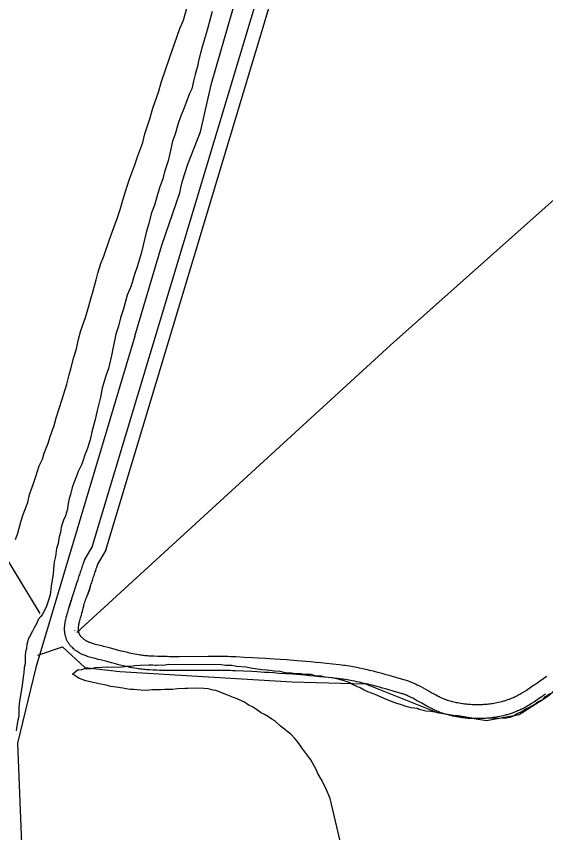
# Model space of a CAD drawing. Extents: x 3161514 to 3199414, y 831166 to 856601.
# Drawn here: x 3176708 to 3177852, y 839475 to 841241 of the extents above; entities that cross this region are included whole.
import ezdxf

# ---------------------------------------------------------------- set-up
doc = ezdxf.new("R2010")
doc.units = 0
for name, color, linetype in [('V-ROAD-CNTR', 7, 'Continuous'), ('V-SITE-VEGE', 7, 'Continuous'), ('V-TOPO-SHOR', 7, 'Continuous')]:
    doc.layers.add(name, color=color, linetype=linetype)

msp = doc.modelspace()

# ---------------------------------------------------------------- linework, layer by layer
at = {"layer": 'V-ROAD-CNTR'}
for points in [[(3176872.4, 840095), (3177654, 842696.4)], [(3176901.1, 840086.3), (3177682.7, 842687.8)], [(3176872.4, 840095), (3176855.3, 840065.8), (3176854.9, 840064.6), (3176854.5, 840063.5), (3176854.1, 840062.4), (3176853.7, 840061.2), (3176853.2, 840060), (3176852.8, 840058.8), (3176852.4, 840057.6), (3176851.9, 840056.3), (3176851.5, 840055.1), (3176851.1, 840053.8), (3176850.6, 840052.5), (3176850.2, 840051.3), (3176849.3, 840048.7), (3176848.4, 840046.1), (3176847.6, 840043.4), (3176846.7, 840040.8), (3176845.8, 840038.1), (3176844.9, 840035.4), (3176844, 840032.7), (3176843.1, 840030.1), (3176842.3, 840027.4), (3176841.4, 840024.7), (3176840.6, 840022.1), (3176839.7, 840019.5), (3176838, 840014.3), (3176836.4, 840009.2), (3176830, 839989.2), (3176828.6, 839984.9), (3176827.3, 839980.7), (3176826.8, 839979.2)], [(3176901.1, 840086.3), (3176883.5, 840055.5), (3176883.1, 840054.4), (3176882.7, 840053.3), (3176882.3, 840052.3), (3176881.9, 840051.1), (3176881.5, 840050), (3176881.1, 840048.9), (3176880.7, 840047.7), (3176880.3, 840046.5), (3176879.9, 840045.3), (3176879.5, 840044.1), (3176879, 840042.8), (3176878.6, 840041.6), (3176877.7, 840039.1), (3176876.9, 840036.5), (3176876, 840033.9), (3176875.1, 840031.3), (3176874.3, 840028.7), (3176873.4, 840026), (3176872.5, 840023.4), (3176871.7, 840020.7), (3176870.8, 840018.1), (3176869.9, 840015.5), (3176869.1, 840012.8), (3176868.2, 840010.2), (3176866.6, 840005.1), (3176864.9, 840000), (3176862.6, 839992.5)], [(3176851.2, 839955.6), (3176851.6, 839957.4), (3176852.3, 839960.2), (3176853, 839963), (3176853.3, 839964.6), (3176853.7, 839966), (3176854, 839967.5), (3176854.4, 839968.9), (3176855.2, 839971.7), (3176856.1, 839974.5), (3176857, 839977.1), (3176857.9, 839979.8), (3176858.8, 839982.3), (3176859.8, 839984.8), (3176860.7, 839987.2), (3176861.7, 839989.6), (3176862.7, 839991.8), (3176864.6, 839996.3), (3176866.5, 840000.5), (3176867.6, 840002.9)], [(3176967.9, 839829.9), (3176962.9, 839830.7), (3176958.1, 839831.6), (3176953.6, 839832.5), (3176949.4, 839833.3), (3176945.5, 839834.2), (3176941.9, 839835), (3176938.5, 839835.8), (3176932.1, 839837.4), (3176926.6, 839838.8), (3176921.8, 839840), (3176913.4, 839842.2), (3176901, 839845.6), (3176894.8, 839847.3), (3176888.6, 839848.9), (3176884.9, 839849.8), (3176877.8, 839851.6), (3176874.6, 839852.4), (3176871.6, 839853.2), (3176868.7, 839854), (3176865.9, 839854.7), (3176863.3, 839855.5), (3176860.8, 839856.3), (3176858.5, 839857.1), (3176856.3, 839858), (3176854.2, 839858.8), (3176852.3, 839859.6), (3176850.4, 839860.4), (3176848.7, 839861.2), (3176847.1, 839862), (3176845.6, 839862.8), (3176844.2, 839863.6), (3176842.9, 839864.3), (3176841.7, 839865.1), (3176840.5, 839865.8), (3176838.4, 839867.2), (3176836.6, 839868.5), (3176835, 839869.8), (3176833.6, 839870.9), (3176832.4, 839871.9), (3176831.3, 839872.8), (3176829.6, 839874.5), (3176828.3, 839875.8), (3176827.2, 839876.8), (3176825.8, 839878.4), (3176824.4, 839880), (3176823.2, 839881.4), (3176822.2, 839882.9), (3176821.1, 839884.3), (3176820.2, 839885.8), (3176819.3, 839887.2), (3176818.5, 839888.6), (3176817.8, 839890), (3176817.1, 839891.4), (3176816.4, 839892.8), (3176815.9, 839894.2), (3176815.3, 839895.6), (3176814.9, 839896.9), (3176814.4, 839898.3), (3176814.1, 839899.6), (3176813.7, 839900.9), (3176813.4, 839902.1), (3176813.1, 839903.4), (3176812.9, 839904.7), (3176812.5, 839907), (3176812.3, 839909.3), (3176812.1, 839911.6), (3176812, 839913.7), (3176812, 839915.8), (3176812, 839917.8), (3176812.1, 839919.7), (3176812.3, 839921.5), (3176812.4, 839923.2), (3176812.6, 839924.9), (3176812.8, 839926.5), (3176813.1, 839928.1), (3176813.6, 839931), (3176814.1, 839933.7), (3176814.7, 839936.3), (3176815.2, 839938.6), (3176815.8, 839940.8), (3176816.8, 839944.7), (3176817.8, 839948.2), (3176819.5, 839953.9), (3176820.7, 839958), (3176826.8, 839979.2), (3176822.2, 839963.3)], [(3176972.9, 839859.4), (3176968.1, 839860.3), (3176963.7, 839861.1), (3176959.6, 839861.9), (3176955.7, 839862.7), (3176952, 839863.5), (3176948.6, 839864.3), (3176945.4, 839865), (3176939.4, 839866.5), (3176934.1, 839867.8), (3176929.4, 839869), (3176921.2, 839871.2), (3176908.8, 839874.6), (3176902.5, 839876.2), (3176896.2, 839877.9), (3176892.2, 839878.9), (3176885, 839880.7), (3176882, 839881.5), (3176879.2, 839882.2), (3176876.7, 839882.9), (3176874.4, 839883.5), (3176872.3, 839884.2), (3176870.3, 839884.8), (3176868.6, 839885.4), (3176867, 839886), (3176865.5, 839886.6), (3176864.2, 839887.1), (3176863, 839887.7), (3176861.8, 839888.2), (3176860.8, 839888.7), (3176859.9, 839889.2), (3176859, 839889.7), (3176858.2, 839890.1), (3176857.4, 839890.6), (3176856.8, 839891), (3176855.5, 839891.9), (3176854.4, 839892.6), (3176853.5, 839893.4), (3176852.7, 839894), (3176852, 839894.6), (3176851.5, 839895.1), (3176850.4, 839896.1), (3176849.6, 839896.8), (3176849.1, 839897.4), (3176848.2, 839898.3), (3176847.4, 839899.3), (3176846.9, 839899.9), (3176846.4, 839900.6), (3176845.9, 839901.2), (3176845.5, 839901.8), (3176845.2, 839902.4), (3176844.8, 839903), (3176844.5, 839903.6), (3176844.2, 839904.2), (3176844, 839904.8), (3176843.7, 839905.4), (3176843.5, 839905.9), (3176843.3, 839906.5), (3176843.1, 839907.1), (3176843, 839907.6), (3176842.8, 839908.2), (3176842.7, 839908.7), (3176842.6, 839909.3), (3176842.5, 839909.8), (3176842.3, 839911), (3176842.1, 839912.1), (3176842.1, 839913.3), (3176842, 839914.4), (3176842, 839915.6), (3176842, 839916.7), (3176842.1, 839917.9), (3176842.2, 839919), (3176842.3, 839920.1), (3176842.4, 839921.2), (3176842.5, 839922.3), (3176842.7, 839923.3), (3176843.1, 839925.5), (3176843.5, 839927.6), (3176843.9, 839929.6), (3176844.4, 839931.5), (3176844.8, 839933.3), (3176845.8, 839936.8), (3176846.6, 839939.9), (3176848.3, 839945.5), (3176849.5, 839949.7), (3176850.5, 839953), (3176851.1, 839955.4)], [(3176834.5, 839912.5), (3176834.5, 839912.5), (3176834.5, 839912.8)], [(3177598.9, 839780.8), (3177592.7, 839784.3), (3177587.3, 839787.4), (3177582.4, 839790), (3177578, 839792.3), (3177574.1, 839794.3), (3177570.7, 839795.9), (3177567.7, 839797.4), (3177565, 839798.6), (3177562.6, 839799.6), (3177560.5, 839800.5), (3177558.6, 839801.2), (3177555.3, 839802.5), (3177552.8, 839803.4), (3177550.9, 839804), (3177548, 839804.9), (3177545.2, 839805.7), (3177528.2, 839810.6), (3177513.3, 839814.7), (3177506.8, 839816.6), (3177500.6, 839818.3), (3177494.8, 839819.8), (3177489.3, 839821.3), (3177484.2, 839822.6), (3177479.4, 839823.9), (3177474.9, 839825), (3177470.6, 839826), (3177466.6, 839827), (3177462.8, 839827.9), (3177455.8, 839829.5), (3177449.6, 839830.8), (3177444.1, 839831.9), (3177439.3, 839832.8), (3177435.1, 839833.6), (3177431.4, 839834.3), (3177428.2, 839834.8), (3177422.5, 839835.7), (3177418.3, 839836.4), (3177415, 839836.8), (3177410.2, 839837.5), (3177405.4, 839838), (3177391.4, 839839.6), (3177378.3, 839840.9), (3177366, 839842.2), (3177354.5, 839843.3), (3177343.7, 839844.3), (3177333.6, 839845.2), (3177324.2, 839846), (3177315.3, 839846.7), (3177306.9, 839847.3), (3177291.3, 839848.5), (3177277.7, 839849.5), (3177265.7, 839850.3), (3177255.2, 839851), (3177246.1, 839851.5), (3177230.1, 839852.5), (3177218, 839853.1), (3177200, 839854.1), (3177182, 839854.9), (3177176.1, 839855.2), (3177170.5, 839855.4), (3177165, 839855.6), (3177159.6, 839855.7), (3177154.5, 839855.8), (3177149.5, 839855.9), (3177139.8, 839856), (3177130.8, 839856), (3177122.3, 839856), (3177059.4, 839855.4), (3177051.6, 839855.4), (3177044.8, 839855.5), (3177038.8, 839855.5), (3177033.7, 839855.6), (3177024.5, 839855.7), (3177017.7, 839855.9), (3177012.7, 839856.1), (3177005, 839856.4), (3176997.4, 839856.7), (3176994.3, 839856.9), (3176991.3, 839857.2), (3176988.4, 839857.4), (3176985.6, 839857.7), (3176982.9, 839858), (3176980.2, 839858.4), (3176977.6, 839858.7), (3176975.2, 839859.1), (3176972.7, 839859.5)], [(3177584.2, 839754.7), (3177578.1, 839758.1), (3177572.8, 839761.1), (3177568.2, 839763.5), (3177564.3, 839765.6), (3177560.8, 839767.4), (3177557.8, 839768.8), (3177555.2, 839770.1), (3177552.9, 839771.1), (3177550.9, 839772), (3177549.1, 839772.7), (3177547.7, 839773.3), (3177544.9, 839774.3), (3177543, 839775), (3177541.5, 839775.5), (3177539.2, 839776.2), (3177536.9, 839776.9), (3177520.1, 839781.7), (3177505.2, 839785.9), (3177498.8, 839787.7), (3177492.7, 839789.3), (3177487, 839790.9), (3177481.7, 839792.3), (3177476.7, 839793.6), (3177472, 839794.8), (3177467.7, 839795.9), (3177463.6, 839796.9), (3177459.7, 839797.8), (3177456.1, 839798.6), (3177449.4, 839800.2), (3177443.4, 839801.4), (3177438.3, 839802.5), (3177433.7, 839803.4), (3177429.8, 839804.1), (3177426.3, 839804.7), (3177423.3, 839805.2), (3177417.9, 839806.1), (3177414, 839806.7), (3177411, 839807.1), (3177406.5, 839807.7), (3177402, 839808.2), (3177388.2, 839809.7), (3177375.3, 839811.1), (3177363.1, 839812.3), (3177351.7, 839813.4), (3177341.1, 839814.4), (3177331.1, 839815.3), (3177321.7, 839816.1), (3177312.9, 839816.8), (3177304.6, 839817.4), (3177289.1, 839818.6), (3177275.6, 839819.5), (3177263.7, 839820.3), (3177253.4, 839821), (3177244.3, 839821.6), (3177228.4, 839822.5), (3177216.4, 839823.2), (3177198.5, 839824.1), (3177180.6, 839825), (3177174.9, 839825.2), (3177169.5, 839825.4), (3177164.1, 839825.6), (3177159, 839825.7), (3177154, 839825.8), (3177149.1, 839825.9), (3177139.7, 839826), (3177130.8, 839826), (3177122.5, 839826), (3177059.6, 839825.4), (3177051.6, 839825.4), (3177044.6, 839825.5), (3177038.6, 839825.5), (3177033.2, 839825.6), (3177023.9, 839825.7), (3177016.9, 839825.9), (3177011.6, 839826.1), (3177003.7, 839826.4), (3176995.7, 839826.8), (3176992.2, 839827), (3176988.8, 839827.3), (3176985.5, 839827.6), (3176982.3, 839827.9), (3176979.2, 839828.3), (3176976.3, 839828.6), (3176973.4, 839829), (3176970.7, 839829.4), (3176968.1, 839829.8)], [(3177854, 839813), (3177850.8, 839810.7), (3177844.7, 839806.2), (3177839.3, 839802.4), (3177834.5, 839799)], [(3177834.5, 839799.1), (3177830.3, 839796.2), (3177826.6, 839793.6), (3177823.4, 839791.5), (3177817.6, 839787.6), (3177813.3, 839784.8), (3177810, 839782.7), (3177805, 839779.5), (3177800.1, 839776.4), (3177797.9, 839775.1), (3177795.8, 839773.9), (3177793.7, 839772.7), (3177791.6, 839771.5), (3177789.5, 839770.5), (3177787.4, 839769.4), (3177785.4, 839768.4), (3177783.3, 839767.5), (3177781.3, 839766.6), (3177779.3, 839765.7), (3177777.3, 839764.9), (3177775.3, 839764.1), (3177773.4, 839763.3), (3177771.4, 839762.6), (3177769.5, 839761.9), (3177767.6, 839761.3), (3177765.7, 839760.7), (3177763.9, 839760.1), (3177762, 839759.5), (3177760.2, 839759), (3177758.4, 839758.5), (3177756.6, 839758), (3177753.1, 839757.1), (3177749.6, 839756.3), (3177746.3, 839755.6), (3177743, 839754.9), (3177739.9, 839754.4), (3177736.8, 839753.9), (3177733.8, 839753.4), (3177730.8, 839753), (3177728, 839752.7), (3177725.3, 839752.4), (3177722.6, 839752.2), (3177720, 839752), (3177717.5, 839751.8), (3177715, 839751.7), (3177712.7, 839751.6), (3177710.4, 839751.5), (3177708.2, 839751.4), (3177706, 839751.4), (3177704, 839751.4), (3177699.9, 839751.4), (3177696.2, 839751.5), (3177692.7, 839751.7), (3177689.4, 839751.9), (3177686.3, 839752.1), (3177683.4, 839752.4), (3177680.7, 839752.6), (3177678.2, 839752.9), (3177675.9, 839753.2), (3177673.7, 839753.5), (3177671.7, 839753.8), (3177667.9, 839754.4), (3177664.5, 839754.9), (3177661.7, 839755.5), (3177659.2, 839756), (3177657, 839756.4), (3177653.2, 839757.3), (3177650.4, 839758), (3177648.4, 839758.5), (3177645.3, 839759.3), (3177642.2, 839760.2), (3177640.9, 839760.6), (3177639.6, 839761.1), (3177638.3, 839761.5), (3177635.7, 839762.4), (3177633.2, 839763.4), (3177630.7, 839764.4), (3177628.4, 839765.4), (3177626.1, 839766.4), (3177623.8, 839767.5), (3177621.6, 839768.5), (3177619.5, 839769.6), (3177617.4, 839770.7), (3177613.3, 839772.8), (3177609.5, 839774.9), (3177605.9, 839776.9), (3177598.9, 839780.8)], [(3177851.6, 839774.4), (3177847.2, 839771.4), (3177843.4, 839768.8), (3177840, 839766.5), (3177834.1, 839762.6), (3177829.6, 839759.7), (3177826.2, 839757.5), (3177821.1, 839754.2), (3177815.9, 839750.9), (3177813.3, 839749.4), (3177810.8, 839747.9), (3177808.2, 839746.4), (3177805.7, 839745.1), (3177803.2, 839743.8), (3177800.7, 839742.5), (3177798.2, 839741.3), (3177795.8, 839740.2), (3177793.4, 839739.1), (3177791, 839738.1), (3177788.6, 839737.1), (3177786.3, 839736.2), (3177784, 839735.3), (3177781.7, 839734.4), (3177779.4, 839733.6), (3177777.2, 839732.8), (3177774.9, 839732.1), (3177772.8, 839731.4), (3177770.6, 839730.8), (3177768.5, 839730.1), (3177766.4, 839729.5), (3177764.3, 839729), (3177760.2, 839727.9), (3177756.2, 839727), (3177752.3, 839726.2), (3177748.6, 839725.4), (3177744.9, 839724.8), (3177741.3, 839724.2), (3177737.9, 839723.7), (3177734.6, 839723.3), (3177731.3, 839722.9), (3177728.2, 839722.5), (3177725.1, 839722.3), (3177722.2, 839722), (3177719.3, 839721.8), (3177716.5, 839721.7), (3177713.8, 839721.6), (3177711.2, 839721.5), (3177708.7, 839721.4), (3177706.3, 839721.4), (3177703.9, 839721.4), (3177699.4, 839721.4), (3177695.1, 839721.6), (3177691.1, 839721.7), (3177687.4, 839722), (3177683.9, 839722.2), (3177680.6, 839722.5), (3177677.6, 839722.8), (3177674.8, 839723.1), (3177672.1, 839723.4), (3177669.6, 839723.8), (3177667.3, 839724.1), (3177663, 839724.8), (3177659.2, 839725.4), (3177656, 839726), (3177653.1, 839726.6), (3177650.6, 839727.1), (3177646.4, 839728.1), (3177643.2, 839728.9), (3177640.8, 839729.5), (3177637.2, 839730.4), (3177633.7, 839731.5), (3177632, 839732), (3177630.2, 839732.5), (3177628.5, 839733.1), (3177625.3, 839734.3), (3177622.2, 839735.5), (3177619.2, 839736.7), (3177616.3, 839737.9), (3177613.5, 839739.2), (3177610.9, 839740.4), (3177608.4, 839741.6), (3177606, 839742.8), (3177603.6, 839744), (3177599.2, 839746.3), (3177595.1, 839748.6), (3177591.2, 839750.7), (3177584.2, 839754.7)]]:
    msp.add_lwpolyline(points, dxfattribs=at)
at = {"layer": 'V-SITE-VEGE'}
for points in [[(3176705.7, 840108.7), (3176711, 840123.1), (3176717.3, 840146.9), (3176723.5, 840165.5), (3176732.4, 840189.2), (3176736, 840206.2), (3176744.8, 840230), (3176750.2, 840245.2), (3176757.3, 840268.2), (3176764.3, 840282.5), (3176767.9, 840296.1), (3176776.7, 840317.3), (3176781.2, 840331.7), (3176789.2, 840355.5), (3176793.7, 840372.5), (3176807, 840412.3), (3176816.8, 840445.4), (3176822.2, 840464.9), (3176825.8, 840478.5), (3176832.1, 840503.2), (3176837.5, 840521.8), (3176842, 840542.2), (3176847.4, 840560.9), (3176857.2, 840588.9), (3176862.5, 840606.7), (3176868.8, 840629.6), (3176874.1, 840646.6), (3176880.4, 840670.4), (3176884, 840684.8), (3176890.3, 840706), (3176896.5, 840722.1), (3176908.9, 840757.7), (3176918.6, 840784), (3176925.7, 840803.5), (3176932, 840823), (3176938.2, 840843.4), (3176947.1, 840873.1), (3176953.3, 840890.9), (3176964, 840919.7), (3176970.2, 840939.2), (3176980.8, 840968.1), (3176985.3, 840986.7), (3176996, 841019), (3177003.1, 841041.9), (3177014.7, 841076.7), (3177021.8, 841099.6), (3177038.7, 841150.5), (3177060.9, 841214.1), (3177068.8, 841232.7), (3177077.8, 841263.3)], [(3177131.3, 841251.4), (3177126.8, 841235.3), (3177120.5, 841210.7), (3177116, 841196.3), (3177109.8, 841176.8), (3177106.2, 841164), (3177100.8, 841141.9), (3177099.9, 841135.1), (3177094.5, 841114.8), (3177090.9, 841100.3), (3177087.2, 841084.2), (3177082, 841074), (3177074.9, 841054.5), (3177070.5, 841042.7), (3177062.5, 841023.2), (3177057.2, 841008.8), (3177050.9, 840985.8), (3177045.6, 840970.6), (3177039.3, 840944.2), (3177035.7, 840928.1), (3177027.7, 840904.4), (3177024, 840889.1), (3177017.8, 840872.1), (3177012.5, 840855.1), (3177006.2, 840832.2), (3177000, 840815.3), (3176993.7, 840790.6), (3176988.4, 840772.8), (3176982, 840745.6), (3176977.5, 840727.8), (3176969.5, 840700.7), (3176963.2, 840682), (3176956.1, 840657.4), (3176947.3, 840637.9), (3176939.2, 840608.2), (3176933, 840588.7), (3176928.5, 840570.8), (3176923.1, 840553), (3176916.8, 840525), (3176913.1, 840507.2), (3176906.8, 840479.1), (3176901.4, 840463), (3176893.4, 840436.7), (3176889.7, 840417.2), (3176882.5, 840388.3), (3176878, 840368.7), (3176870.8, 840341.6), (3176867.1, 840324.6), (3176860.9, 840304.2), (3176855.6, 840292.4), (3176852.1, 840280.5), (3176848.5, 840270.3), (3176841.5, 840255.9), (3176837.9, 840245.7), (3176831.8, 840231.3), (3176828.2, 840221.2), (3176824.6, 840206.7), (3176821.9, 840197.4), (3176819.2, 840182.9), (3176818.2, 840174.4), (3176813.7, 840160), (3176809.4, 840150.7), (3176804.9, 840135.4), (3176803, 840124.4), (3176800.3, 840115), (3176798.4, 840100.6), (3176794.9, 840089.5), (3176792.1, 840072.5), (3176789.4, 840060.6), (3176788.3, 840045.3), (3176787.3, 840034.3), (3176784.5, 840017.3), (3176782.7, 840007.9), (3176780.7, 839989.2), (3176778, 839979.9), (3176772.7, 839964.6), (3176769.2, 839957), (3176764, 839947.7), (3176760.5, 839942.6), (3176755.3, 839935.9), (3176751.8, 839928.2), (3176746.5, 839918.1), (3176743, 839910.5), (3176736, 839898.6)], [(3176736, 839898.6), (3176733.4, 839893.6), (3176731.6, 839886.8), (3176730.7, 839881.7), (3176729.7, 839873.2), (3176727.9, 839866.4), (3176726.9, 839857.9), (3176726.7, 839840), (3176724.9, 839832.3), (3176723.9, 839820.4), (3176722.9, 839811.9), (3176720.1, 839794), (3176718.2, 839780.4), (3176714.5, 839759.2), (3176713.5, 839745.6), (3176713.2, 839727.7), (3176710.5, 839714.9), (3176707.6, 839695.4)], [(3177177.3, 839767.3), (3177162.9, 839773.4), (3177139.2, 839782.3), (3177133.2, 839783.2), (3177122.2, 839785.9), (3177112.8, 839786.9), (3177096.6, 839787.1), (3177077.9, 839786.6), (3177072.8, 839786.6), (3177055.7, 839786), (3177045.5, 839784.4), (3177028.4, 839784.7), (3177019.9, 839783.9), (3177002, 839784.2), (3176987.5, 839782.7), (3176976.4, 839782.8), (3176962, 839784.7), (3176954.3, 839784.8), (3176944.9, 839785.8), (3176938.1, 839787.6), (3176923.7, 839789.5), (3176911.8, 839791.4), (3176901.6, 839794.1), (3176887.1, 839796.8), (3176858.3, 839803.2), (3176848.1, 839806.8), (3176843, 839809.4), (3176837.1, 839812.9), (3176833.7, 839815.5), (3176829.5, 839818.1), (3176839.8, 839827.3), (3176842.4, 839827.3), (3176849.2, 839828), (3176856.1, 839829.7), (3176869.7, 839830.3), (3176878.2, 839831.9), (3176892.7, 839832.6), (3176903.8, 839833.3), (3176931.1, 839832.9), (3176947.3, 839835.2), (3176955, 839835.1), (3176963.5, 839836.7), (3176975.5, 839837.4), (3176994.2, 839838), (3177002.7, 839837.9), (3177008.7, 839836.9), (3177012.1, 839836.9), (3177020.6, 839837.6), (3177026.6, 839837.5), (3177036, 839839.1), (3177067.5, 839838.7), (3177082, 839839.3), (3177151, 839838.4), (3177158.7, 839837.4), (3177173.2, 839837.2), (3177184.2, 839835.4), (3177203.8, 839833.4), (3177218.2, 839830.6), (3177238.6, 839827.8), (3177249.7, 839826.8), (3177265.9, 839824.9), (3177276.9, 839823.9), (3177288, 839821.1), (3177302.4, 839820.9), (3177310.9, 839819.1), (3177322.9, 839819), (3177329.7, 839818), (3177344.2, 839817.8), (3177352.6, 839815.1), (3177366.3, 839814.1), (3177373.1, 839812.3), (3177390.1, 839810.4), (3177399.4, 839808.5), (3177413, 839804.9), (3177419.8, 839802.3), (3177430, 839798.7), (3177433.3, 839796.1), (3177444.3, 839790.9), (3177451.1, 839789.1), (3177459.6, 839783.8), (3177466.3, 839780.3), (3177482.5, 839774.2), (3177494.3, 839769.7), (3177508.7, 839762.7), (3177518, 839759.2), (3177529.1, 839754.8), (3177537.5, 839752.9), (3177549.4, 839748.5), (3177560.5, 839745.8), (3177574.9, 839743.9), (3177578.3, 839742.2), (3177592.7, 839738.6), (3177603.8, 839737.5), (3177620.8, 839734.8), (3177650.6, 839729.2), (3177662.5, 839728.2), (3177692.2, 839723.5), (3177762.1, 839722.6), (3177774.9, 839725), (3177781.8, 839727.4), (3177790.3, 839732.4)], [(3177410.6, 839444.5), (3177400.1, 839487.3), (3177385.6, 839548.8), (3177378.2, 839567.7), (3177369.9, 839584), (3177366.6, 839590.8), (3177359.1, 839602.9), (3177355, 839613.2), (3177344.2, 839632.1), (3177335.8, 839644.1), (3177324.9, 839658.7), (3177320.7, 839664.8), (3177314.9, 839672.5), (3177309.9, 839678.5), (3177300.6, 839688), (3177292.2, 839694.1), (3177287.1, 839698.5), (3177278.7, 839705.4), (3177266.1, 839716.6), (3177260.2, 839720.1), (3177252.6, 839725.3), (3177245.8, 839729.7), (3177235.7, 839735), (3177231.4, 839738.4), (3177223, 839743.6), (3177217.9, 839747.1), (3177211.1, 839749.8), (3177206.1, 839753.3), (3177199.3, 839757.6), (3177192.6, 839761.1), (3177184.9, 839764.6), (3177177.3, 839767.3)], [(3177790.3, 839732.4), (3177798.9, 839736.6), (3177808.4, 839742.4), (3177817, 839746.5), (3177828.1, 839753.2), (3177835, 839758.2), (3177846.2, 839764), (3177851.3, 839769.1), (3177861.7, 839775.7)]]:
    msp.add_lwpolyline(points, dxfattribs=at)
at = {"layer": 'V-TOPO-SHOR'}
msp.add_line((3176838.4, 839907.8), (3177516.2, 840529.5), dxfattribs=at)
for points in [[(3176963.7, 840548.7), (3177021.9, 840745.4), (3177061.2, 840858.9), (3177062.9, 840870), (3177066.5, 840885.1), (3177078.2, 840920.8), (3177105.4, 840991), (3177129.2, 841095.2), (3177174.9, 841252.3), (3177204.2, 841366.2), (3177246.7, 841488.6), (3177294.1, 841634), (3177334.3, 841774.3), (3177400.4, 842011.9), (3177466.1, 842215.4), (3177583, 842610.5), (3177610.1, 842705.8), (3177630, 842764.7), (3177638.7, 842785.2), (3177643.6, 842804.4), (3177663.1, 842884.9), (3177687.1, 842953.2)], [(3178978.9, 841839.5), (3178965.5, 841827.2), (3178744.6, 841629.1), (3178515.5, 841423.3), (3178301.7, 841231.7), (3178094.8, 841047.9), (3177870.1, 840844.7), (3177516.2, 840529.5)], [(3175820.3, 841019.9), (3176634.8, 840152.3), (3176758.7, 839948.7)], [(3176963.7, 840548.7), (3176749.9, 839832.5), (3176710, 839668.7), (3176718.9, 839451.8), (3176741, 838345.2), (3176754.3, 837141.3), (3176736.6, 837052.7), (3176736.6, 837008.5), (3176749.9, 836924.4), (3176780.8, 836884.5), (3176820.7, 836862.4), (3176882.6, 836831.4), (3176909.2, 836809.3)], [(3176754.3, 839859.1), (3176807.4, 839876.8), (3176856.1, 839832.5), (3176931.3, 839823.7), (3177303.2, 839801.5), (3177462.5, 839797.1), (3177617.4, 839735.1), (3177723.7, 839717.4), (3177794.5, 839730.7), (3177856.5, 839770.5), (3178175.2, 840045), (3178449.6, 840319.4)]]:
    msp.add_lwpolyline(points, dxfattribs=at)

doc.saveas('drawing.dxf')
